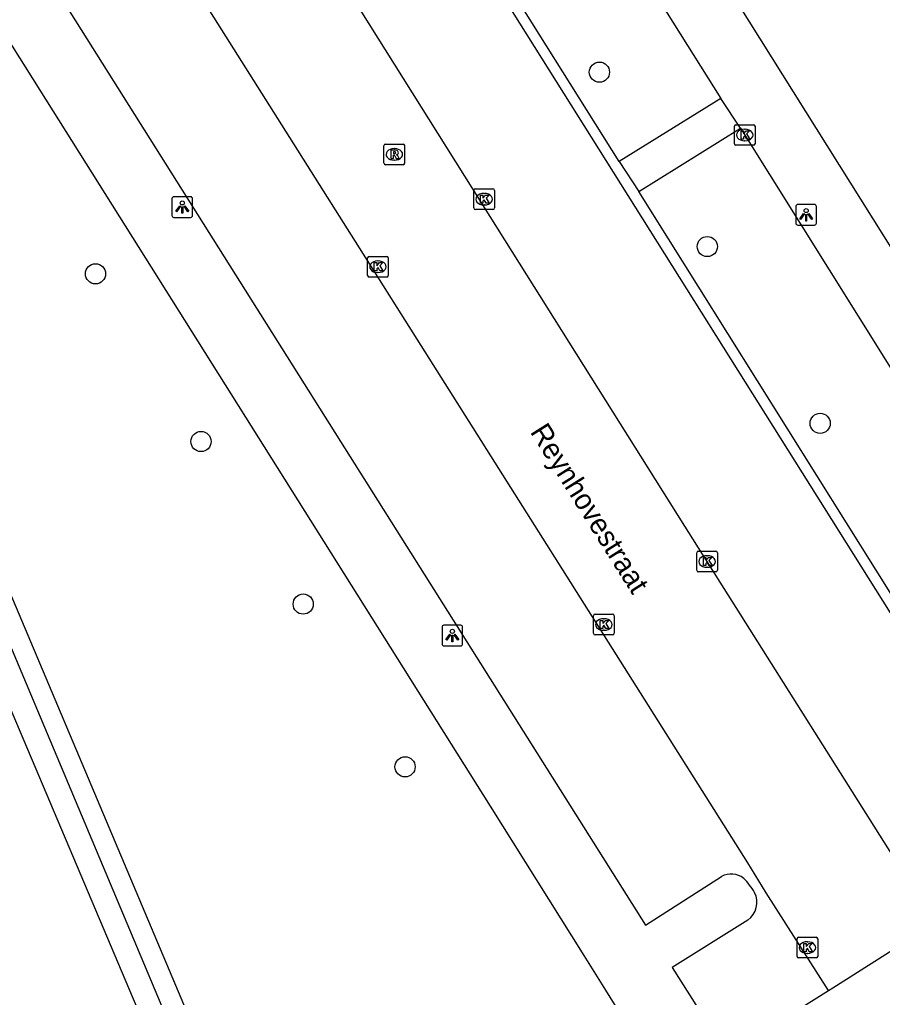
# Model space of a CAD drawing. Extents: x 160077 to 160945, y 386481 to 387498.
# Drawn here: x 160477.21 to 160519, y 386753.98 to 386801.35 of the extents above; entities that cross this region are included whole.
import ezdxf

# ---------------------------------------------------------------- set-up
doc = ezdxf.new("R2010")
doc.units = 0
for name, color, linetype in [('IMGEO_Boom', 7, 'Continuous'), ('IMGEO_Kolk', 7, 'Continuous'), ('IMGEO_Lichtpunt', 7, 'Continuous'), ('IMGEO_Openbare_ruimte_label', 7, 'Continuous'), ('IMGEO_Pand', 7, 'Continuous'), ('IMGEO_Rijbaan_lokaal_open', 7, 'Continuous'), ('IMGEO_Rioolput', 7, 'Continuous'), ('IMGEO_Voetpad_open', 7, 'Continuous')]:
    doc.layers.add(name, color=color, linetype=linetype)

msp = doc.modelspace()

# ---------------------------------------------------------------- linework, layer by layer
at = {"layer": 'IMGEO_Boom'}
for centre in [(160505.295, 386798.805), (160510.52, 386790.355), (160480.889, 386789.036), (160515.986, 386781.791), (160485.999, 386780.909), (160490.949, 386773.035), (160495.881, 386765.151)]:
    msp.add_circle(centre, 0.489, dxfattribs=at)
at = {"layer": 'IMGEO_Kolk'}
for p, q in [((160511.908, 386796.26), (160512.76, 386796.26)), ((160511.833, 386795.334), (160511.833, 386796.186)), ((160512.321, 386796.04), (160512.346, 386796.04)), ((160512.834, 386796.186), (160512.834, 386795.334)), ((160512.344, 386795.48), (160512.319, 386795.48)), ((160512.76, 386795.26), (160511.908, 386795.26)), ((160499.21, 386792.224), (160499.21, 386793.076)), ((160499.285, 386793.15), (160500.137, 386793.15)), ((160499.698, 386792.93), (160499.723, 386792.93)), ((160500.211, 386793.076), (160500.211, 386792.224)), ((160500.137, 386792.15), (160499.285, 386792.15)), ((160499.721, 386792.37), (160499.696, 386792.37)), ((160494.067, 386788.954), (160494.067, 386789.806)), ((160494.142, 386789.88), (160494.994, 386789.88)), ((160494.555, 386789.66), (160494.58, 386789.66)), ((160495.068, 386789.806), (160495.068, 386788.954)), ((160494.994, 386788.88), (160494.142, 386788.88)), ((160494.578, 386789.1), (160494.553, 386789.1)), ((160510.009, 386774.672), (160510.009, 386775.524)), ((160510.084, 386775.598), (160510.936, 386775.598)), ((160510.497, 386775.378), (160510.522, 386775.378)), ((160511.01, 386775.524), (160511.01, 386774.672)), ((160510.936, 386774.598), (160510.084, 386774.598)), ((160510.52, 386774.818), (160510.495, 386774.818)), ((160505.083, 386772.544), (160505.935, 386772.544)), ((160505.008, 386771.618), (160505.008, 386772.47)), ((160505.496, 386772.324), (160505.521, 386772.324)), ((160506.009, 386772.47), (160506.009, 386771.618)), ((160505.519, 386771.764), (160505.494, 386771.764)), ((160505.935, 386771.544), (160505.083, 386771.544)), ((160514.943, 386756.894), (160515.795, 386756.894)), ((160514.868, 386755.968), (160514.868, 386756.82)), ((160515.356, 386756.674), (160515.381, 386756.674)), ((160515.869, 386756.82), (160515.869, 386755.968)), ((160515.379, 386756.114), (160515.354, 386756.114)), ((160515.795, 386755.894), (160514.943, 386755.894))]:
    msp.add_line(p, q, dxfattribs=at)
for points in [[(160511.908, 386796.26), (160512.76, 386796.26)], [(160511.833, 386795.334), (160511.833, 386796.186)], [(160512.154, 386795.96), (160512.277, 386795.96), (160512.277, 386795.809), (160512.407, 386795.96), (160512.571, 386795.96), (160512.425, 386795.809), (160512.578, 386795.56), (160512.426, 386795.56), (160512.341, 386795.724), (160512.277, 386795.657), (160512.277, 386795.56), (160512.154, 386795.56), (160512.154, 386795.96)], [(160512.834, 386796.186), (160512.834, 386795.334)], [(160512.76, 386795.26), (160511.908, 386795.26)], [(160499.21, 386792.224), (160499.21, 386793.076)], [(160499.285, 386793.15), (160500.137, 386793.15)], [(160500.211, 386793.076), (160500.211, 386792.224)], [(160499.531, 386792.85), (160499.654, 386792.85), (160499.654, 386792.699), (160499.784, 386792.85), (160499.948, 386792.85), (160499.802, 386792.699), (160499.955, 386792.45), (160499.803, 386792.45), (160499.718, 386792.614), (160499.654, 386792.547), (160499.654, 386792.45), (160499.531, 386792.45), (160499.531, 386792.85)], [(160500.137, 386792.15), (160499.285, 386792.15)], [(160494.067, 386788.954), (160494.067, 386789.806)], [(160494.142, 386789.88), (160494.994, 386789.88)], [(160495.068, 386789.806), (160495.068, 386788.954)], [(160494.388, 386789.58), (160494.511, 386789.58), (160494.511, 386789.429), (160494.641, 386789.58), (160494.805, 386789.58), (160494.659, 386789.429), (160494.812, 386789.18), (160494.66, 386789.18), (160494.575, 386789.344), (160494.511, 386789.277), (160494.511, 386789.18), (160494.388, 386789.18), (160494.388, 386789.58)], [(160494.994, 386788.88), (160494.142, 386788.88)], [(160510.009, 386774.672), (160510.009, 386775.524)], [(160510.084, 386775.598), (160510.936, 386775.598)], [(160511.01, 386775.524), (160511.01, 386774.672)], [(160510.33, 386775.298), (160510.453, 386775.298), (160510.453, 386775.147), (160510.583, 386775.298), (160510.747, 386775.298), (160510.601, 386775.147), (160510.754, 386774.898), (160510.602, 386774.898), (160510.517, 386775.062), (160510.453, 386774.995), (160510.453, 386774.898), (160510.33, 386774.898), (160510.33, 386775.298)], [(160510.936, 386774.598), (160510.084, 386774.598)], [(160505.083, 386772.544), (160505.935, 386772.544)], [(160505.008, 386771.618), (160505.008, 386772.47)], [(160505.329, 386772.244), (160505.452, 386772.244), (160505.452, 386772.093), (160505.582, 386772.244), (160505.746, 386772.244), (160505.6, 386772.093), (160505.753, 386771.844), (160505.601, 386771.844), (160505.516, 386772.008), (160505.452, 386771.941), (160505.452, 386771.844), (160505.329, 386771.844), (160505.329, 386772.244)], [(160506.009, 386772.47), (160506.009, 386771.618)], [(160505.935, 386771.544), (160505.083, 386771.544)], [(160514.943, 386756.894), (160515.795, 386756.894)], [(160514.868, 386755.968), (160514.868, 386756.82)], [(160515.189, 386756.594), (160515.312, 386756.594), (160515.312, 386756.443), (160515.442, 386756.594), (160515.606, 386756.594), (160515.46, 386756.443), (160515.613, 386756.194), (160515.461, 386756.194), (160515.376, 386756.358), (160515.312, 386756.291), (160515.312, 386756.194), (160515.189, 386756.194), (160515.189, 386756.594)], [(160515.869, 386756.82), (160515.869, 386755.968)], [(160515.795, 386755.894), (160514.943, 386755.894)]]:
    msp.add_lwpolyline(points, dxfattribs=at)
for centre, start, end in [((160511.91, 386796.184), 91.552, 178.448), ((160511.91, 386796.184), 91.552, 178.448), ((160512.758, 386796.184), 1.552, 88.448), ((160512.758, 386796.184), 1.552, 88.448), ((160511.91, 386795.336), 181.552, 268.448), ((160511.91, 386795.336), 181.552, 268.448), ((160512.758, 386795.336), 271.552, 358.448), ((160512.758, 386795.336), 271.552, 358.448), ((160499.287, 386793.074), 91.552, 178.448), ((160499.287, 386793.074), 91.552, 178.448), ((160500.135, 386793.074), 1.552, 88.448), ((160500.135, 386793.074), 1.552, 88.448), ((160499.287, 386792.226), 181.552, 268.448), ((160499.287, 386792.226), 181.552, 268.448), ((160500.135, 386792.226), 271.552, 358.448), ((160500.135, 386792.226), 271.552, 358.448), ((160494.144, 386789.804), 91.552, 178.448), ((160494.144, 386789.804), 91.552, 178.448), ((160494.992, 386789.804), 1.552, 88.448), ((160494.992, 386789.804), 1.552, 88.448), ((160494.144, 386788.956), 181.552, 268.448), ((160494.144, 386788.956), 181.552, 268.448), ((160494.992, 386788.956), 271.552, 358.448), ((160494.992, 386788.956), 271.552, 358.448), ((160510.086, 386775.522), 91.552, 178.448), ((160510.086, 386775.522), 91.552, 178.448), ((160510.934, 386775.522), 1.552, 88.448), ((160510.934, 386775.522), 1.552, 88.448), ((160510.086, 386774.674), 181.552, 268.448), ((160510.086, 386774.674), 181.552, 268.448), ((160510.934, 386774.674), 271.552, 358.448), ((160510.934, 386774.674), 271.552, 358.448), ((160505.085, 386772.468), 91.552, 178.448), ((160505.085, 386772.468), 91.552, 178.448), ((160505.933, 386772.468), 1.552, 88.448), ((160505.933, 386772.468), 1.552, 88.448), ((160505.085, 386771.62), 181.552, 268.448), ((160505.085, 386771.62), 181.552, 268.448), ((160505.933, 386771.62), 271.552, 358.448), ((160505.933, 386771.62), 271.552, 358.448), ((160514.945, 386756.818), 91.552, 178.448), ((160514.945, 386756.818), 91.552, 178.448), ((160515.793, 386756.818), 1.552, 88.448), ((160515.793, 386756.818), 1.552, 88.448), ((160514.945, 386755.97), 181.552, 268.448), ((160514.945, 386755.97), 181.552, 268.448), ((160515.793, 386755.97), 271.552, 358.448), ((160515.793, 386755.97), 271.552, 358.448)]:
    msp.add_arc(centre, 0.0765, start, end, dxfattribs=at)
for centre, major_axis, ratio, start_param, end_param in [((160512.32, 386795.76), (-0.387, 0.002), 0.722429, 4.712389, 7.853982), ((160512.345, 386795.76), (-0.39, 0.002), 0.717154, 1.570796, 4.712389), ((160499.697, 386792.65), (-0.387, 0.002), 0.722429, 4.712389, 7.853982), ((160499.722, 386792.65), (-0.39, 0.002), 0.717154, 1.570796, 4.712389), ((160494.554, 386789.38), (-0.387, 0.002), 0.722429, 4.712389, 7.853982), ((160494.579, 386789.38), (-0.39, 0.002), 0.717154, 1.570796, 4.712389), ((160510.496, 386775.098), (-0.387, 0.002), 0.722429, 4.712389, 7.853982), ((160510.521, 386775.098), (-0.39, 0.002), 0.717154, 1.570796, 4.712389), ((160505.495, 386772.044), (-0.387, 0.002), 0.722429, 4.712389, 7.853982), ((160505.52, 386772.044), (-0.39, 0.002), 0.717154, 1.570796, 4.712389), ((160515.355, 386756.394), (-0.387, 0.002), 0.722429, 4.712389, 7.853982), ((160515.38, 386756.394), (-0.39, 0.002), 0.717154, 1.570796, 4.712389)]:
    msp.add_ellipse(centre, major_axis=major_axis, ratio=ratio, start_param=start_param, end_param=end_param, dxfattribs=at)
at = {"layer": 'IMGEO_Lichtpunt'}
for p, q in [((160484.592, 386792.671), (160484.592, 386791.864)), ((160484.592, 386792.671), (160484.592, 386791.864)), ((160485.494, 386792.766), (160484.686, 386792.766)), ((160485.494, 386792.766), (160484.686, 386792.766)), ((160485.588, 386791.864), (160485.588, 386792.671)), ((160485.588, 386791.864), (160485.588, 386792.671)), ((160514.808, 386792.299), (160514.808, 386791.492)), ((160514.808, 386792.299), (160514.808, 386791.492)), ((160515.71, 386792.394), (160514.902, 386792.394)), ((160515.71, 386792.394), (160514.902, 386792.394)), ((160515.804, 386791.492), (160515.804, 386792.299)), ((160515.804, 386791.492), (160515.804, 386792.299)), ((160484.686, 386791.77), (160485.494, 386791.77)), ((160484.686, 386791.77), (160485.494, 386791.77)), ((160514.902, 386791.398), (160515.71, 386791.398)), ((160514.902, 386791.398), (160515.71, 386791.398)), ((160497.673, 386771.914), (160497.673, 386771.107)), ((160497.673, 386771.914), (160497.673, 386771.107)), ((160498.575, 386772.009), (160497.767, 386772.009)), ((160498.575, 386772.009), (160497.767, 386772.009)), ((160498.669, 386771.107), (160498.669, 386771.914)), ((160498.669, 386771.107), (160498.669, 386771.914)), ((160497.767, 386771.013), (160498.575, 386771.013)), ((160497.767, 386771.013), (160498.575, 386771.013))]:
    msp.add_line(p, q, dxfattribs=at)
for points in [[(160484.966, 386792.335), (160485.005, 386792.307), (160484.817, 386792.045), (160484.779, 386792.072), (160484.966, 386792.335)], [(160485.068, 386792.287), (160485.115, 386792.287), (160485.115, 386791.965), (160485.068, 386791.965), (160485.068, 386792.287)], [(160485.178, 386792.307), (160485.216, 386792.334), (160485.403, 386792.072), (160485.364, 386792.044), (160485.178, 386792.307)], [(160515.182, 386791.963), (160515.221, 386791.935), (160515.033, 386791.673), (160514.995, 386791.7), (160515.182, 386791.963)], [(160515.394, 386791.935), (160515.432, 386791.962), (160515.619, 386791.7), (160515.58, 386791.672), (160515.394, 386791.935)], [(160515.284, 386791.915), (160515.331, 386791.915), (160515.331, 386791.593), (160515.284, 386791.593), (160515.284, 386791.915)], [(160498.047, 386771.578), (160498.086, 386771.55), (160497.898, 386771.288), (160497.86, 386771.315), (160498.047, 386771.578)], [(160498.149, 386771.53), (160498.196, 386771.53), (160498.196, 386771.208), (160498.149, 386771.208), (160498.149, 386771.53)], [(160498.259, 386771.55), (160498.297, 386771.577), (160498.484, 386771.315), (160498.445, 386771.287), (160498.259, 386771.55)]]:
    msp.add_lwpolyline(points, dxfattribs=at)
for centre in [(160485.091, 386792.469), (160515.307, 386792.097), (160498.172, 386771.712)]:
    msp.add_circle(centre, 0.0994, dxfattribs=at)
for centre, start, end in [((160484.686, 386792.671), 90, 180), ((160484.686, 386792.671), 90, 180), ((160485.494, 386792.671), 0, 90), ((160485.494, 386792.671), 0, 90), ((160514.902, 386792.299), 90, 180), ((160514.902, 386792.299), 90, 180), ((160515.71, 386792.299), 0, 90), ((160515.71, 386792.299), 0, 90), ((160484.686, 386791.864), 180, 270), ((160484.686, 386791.864), 180, 270), ((160485.494, 386791.864), 270, 0), ((160485.494, 386791.864), 270, 360), ((160514.902, 386791.492), 180, 270), ((160514.902, 386791.492), 180, 270), ((160515.71, 386791.492), 270, 0), ((160515.71, 386791.492), 270, 360), ((160497.767, 386771.914), 90, 180), ((160497.767, 386771.914), 90, 180), ((160498.575, 386771.914), 0, 90), ((160498.575, 386771.914), 0, 90), ((160497.767, 386771.107), 180, 270), ((160497.767, 386771.107), 180, 270), ((160498.575, 386771.107), 270, 0), ((160498.575, 386771.107), 270, 360)]:
    msp.add_arc(centre, 0.0946, start, end, dxfattribs=at)
at = {"layer": 'IMGEO_Pand'}
msp.add_lwpolyline([(160485.814, 386749.465), (160484.789, 386749.031), (160484.379, 386750), (160462.951, 386800.604), (160464.11, 386801.095)], dxfattribs=at)
at = {"layer": 'IMGEO_Rijbaan_lokaal_open'}
for points in [[(160516.389, 386754.32), (160513.375, 386759.047), (160512.49, 386760.505), (160506.313, 386770.262), (160484.216, 386805.302), (160473.247, 386822.633)], [(160521.564, 386757.591), (160509.431, 386776.805), (160500, 386791.819), (160493.709, 386801.834), (160485.3, 386815.198)], [(160516.389, 386754.32), (160516.594, 386754.45), (160521.564, 386757.591)]]:
    msp.add_lwpolyline(points, dxfattribs=at)
at = {"layer": 'IMGEO_Rioolput'}
for p, q in [((160494.936, 386795.321), (160495.788, 386795.321)), ((160494.861, 386794.395), (160494.861, 386795.247)), ((160495.349, 386795.101), (160495.374, 386795.101)), ((160495.862, 386795.247), (160495.862, 386794.395)), ((160495.788, 386794.321), (160494.936, 386794.321)), ((160495.372, 386794.541), (160495.347, 386794.541))]:
    msp.add_line(p, q, dxfattribs=at)
for points in [[(160494.936, 386795.321), (160495.788, 386795.321)], [(160494.861, 386794.395), (160494.861, 386795.247)], [(160495.45, 386795.019), (160495.198, 386795.021), (160495.198, 386794.621)], [(160495.376, 386794.94), (160495.322, 386794.94), (160495.322, 386794.859)], [(160495.322, 386794.859), (160495.374, 386794.859)], [(160495.862, 386795.247), (160495.862, 386794.395)], [(160495.788, 386794.321), (160494.936, 386794.321)], [(160495.198, 386794.621), (160495.322, 386794.621), (160495.322, 386794.783), (160495.333, 386794.783)], [(160495.38, 386794.754), (160495.451, 386794.621), (160495.591, 386794.621), (160495.526, 386794.747)]]:
    msp.add_lwpolyline(points, dxfattribs=at)
for centre, radius, start, end in [((160494.938, 386795.245), 0.0765, 91.552, 178.448), ((160494.938, 386795.245), 0.0765, 91.552, 178.448), ((160495.786, 386795.245), 0.0765, 1.552, 88.448), ((160495.786, 386795.245), 0.0765, 1.552, 88.448), ((160495.358, 386795.048), 0.19, 274.7715, 282.9687), ((160495.382, 386794.844), 0.0964, 77.0061, 93.1865), ((160495.396, 386794.901), 0.0378, 276.6634, 79.6772), ((160495.449, 386794.909), 0.109, 350.3612, 89.416), ((160495.447, 386794.909), 0.112, 277.5842, 350.9817), ((160495.431, 386794.694), 0.108, 29.5134, 73.7905), ((160494.938, 386794.397), 0.0765, 181.552, 268.448), ((160494.938, 386794.397), 0.0765, 181.552, 268.448), ((160495.332, 386794.73), 0.0533, 26.0293, 88.6989), ((160495.786, 386794.397), 0.0765, 271.552, 358.448), ((160495.786, 386794.397), 0.0765, 271.552, 358.448)]:
    msp.add_arc(centre, radius, start, end, dxfattribs=at)
for centre, major_axis, ratio, start_param, end_param in [((160495.348, 386794.821), (-0.387, 0.002), 0.722429, 4.712389, 7.853982), ((160495.373, 386794.821), (-0.39, 0.002), 0.717154, 1.570796, 4.712389)]:
    msp.add_ellipse(centre, major_axis=major_axis, ratio=ratio, start_param=start_param, end_param=end_param, dxfattribs=at)
at = {"layer": 'IMGEO_Voetpad_open'}
for points in [[(160493.843, 386831.09), (160500, 386821.271), (160533.22, 386768.294)], [(160492.571, 386815.272), (160500, 386803.462), (160525.691, 386762.559)], [(160501.675, 386812.637), (160511.177, 386797.531)], [(160506.249, 386794.478), (160500, 386804.445), (160496.797, 386809.553)], [(160476.862, 386806.156), (160492.749, 386780.913), (160500, 386769.417), (160507.532, 386757.475), (160511.203, 386759.837)], [(160491.592, 386738.604), (160489.121, 386744.524), (160490.502, 386745.141), (160488.464, 386750), (160488.153, 386750.743), (160486.656, 386750.116), (160466.094, 386798.798), (160466.311, 386798.888), (160469.206, 386800.085), (160468.251, 386802.396), (160473.964, 386804.652)], [(160473.964, 386804.652), (160500, 386763.239), (160504.545, 386756.01), (160505.586, 386754.336), (160508.266, 386750), (160508.689, 386749.315), (160500, 386743.867), (160497.159, 386742.086), (160491.592, 386738.604)], [(160464.11, 386801.095), (160485.589, 386750), (160485.814, 386749.465)], [(160511.177, 386797.531), (160506.249, 386794.478)], [(160512.129, 386796.086), (160511.177, 386797.531)], [(160507.211, 386793.022), (160512.129, 386796.086)], [(160512.129, 386796.086), (160525.003, 386775.498)], [(160506.249, 386794.478), (160507.211, 386793.022)], [(160520.143, 386772.386), (160507.211, 386793.022)], [(160512.478, 386757.729), (160508.824, 386755.427), (160510.492, 386752.783), (160510.586, 386752.647), (160510.693, 386752.52), (160510.81, 386752.404), (160510.937, 386752.298), (160511.073, 386752.204), (160511.217, 386752.122), (160511.367, 386752.054), (160511.524, 386751.999), (160511.684, 386751.958), (160511.847, 386751.932), (160512.012, 386751.921), (160512.178, 386751.925), (160512.342, 386751.943), (160512.504, 386751.976), (160512.663, 386752.023), (160512.817, 386752.084), (160512.964, 386752.159), (160513.045, 386752.207), (160516.389, 386754.32)]]:
    msp.add_lwpolyline(points, dxfattribs=at)
for centre, radius, start, end in [((160511.675, 386758.982), 0.977, 51.4892, 118.8782), ((160510.077, 386757.49), 3.155, 29.9881, 45.6449), ((160511.865, 386758.591), 1.058, 305.4228, 26.7063)]:
    msp.add_arc(centre, radius, start, end, dxfattribs=at)

# ---------------------------------------------------------------- texts
at = {"layer": 'IMGEO_Openbare_ruimte_label'}
msp.add_text('Reynhovestraat', height=1, rotation=302.2119, dxfattribs=at).set_placement((160501.912, 386781.379))

doc.saveas('drawing.dxf')
